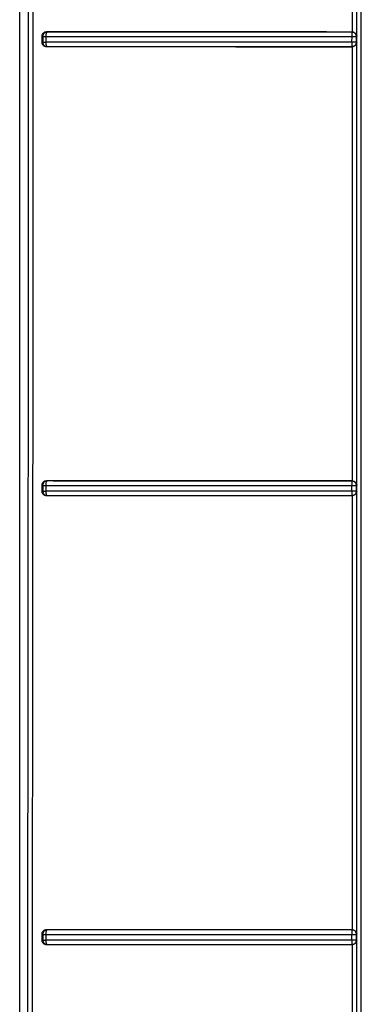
# Model space of a CAD drawing. Header units: inches. Extents: x 170 to 312, y 215 to 248.
# Tile 822 of 981: x 299.6282 to 299.6588, y 222.3401 to 222.4281. Entities that reach past the tile are written whole.
import ezdxf

# ---------------------------------------------------------------- set-up
doc = ezdxf.new("R2010")
doc.units = ezdxf.units.IN
doc.header["$LTSCALE"] = 0.25
doc.header["$MEASUREMENT"] = 0
doc.layers.add('MOTOR LH', color=7, linetype='Continuous')

msp = doc.modelspace()

# ---------------------------------------------------------------- linework, layer by layer
at = {"layer": 'MOTOR LH'}
for p, q in [((299.628193, 222.253386), (299.628193, 222.681207)), ((299.628197, 222.235604), (299.628197, 222.472308)), ((299.657949, 222.465886), (299.657953, 222.427041)), ((299.65835, 222.426657), (299.658351, 222.466271)), ((299.630167, 222.426656), (299.630167, 222.426118)), ((299.630167, 222.426656), (299.630255, 222.426639)), ((299.630594, 222.426999), (299.630556, 222.426911)), ((299.630585, 222.427044), (299.63064, 222.427034)), ((299.630616, 222.427023), (299.630594, 222.426999)), ((299.63064, 222.427034), (299.630616, 222.427023)), ((299.65793, 222.426633), (299.657931, 222.426743)), ((299.657933, 222.427), (299.657934, 222.427032)), ((299.657953, 222.427041), (299.657934, 222.427032)), ((299.658328, 222.42664), (299.65835, 222.426657)), ((299.630167, 222.426118), (299.630255, 222.426134)), ((299.630255, 222.426639), (299.630255, 222.426134)), ((299.630523, 222.426635), (299.630523, 222.426129)), ((299.630557, 222.42586), (299.630594, 222.425775)), ((299.657929, 222.426127), (299.65793, 222.426633)), ((299.658293, 222.42613), (299.658205, 222.426128)), ((299.658328, 222.42613), (299.658293, 222.42613)), ((299.658328, 222.42613), (299.658328, 222.42664)), ((299.65835, 222.426113), (299.658328, 222.42613)), ((299.65835, 222.3865), (299.65835, 222.426113)), ((299.630583, 222.425731), (299.630639, 222.425741)), ((299.657934, 222.425739), (299.657949, 222.425729)), ((299.657949, 222.425729), (299.657953, 222.386884)), ((299.630167, 222.386498), (299.630167, 222.38596)), ((299.630167, 222.386498), (299.630255, 222.386481)), ((299.630255, 222.386481), (299.630255, 222.385976)), ((299.630523, 222.386474), (299.630523, 222.385968)), ((299.630593, 222.386841), (299.630555, 222.386753)), ((299.630586, 222.386887), (299.63064, 222.386877)), ((299.630615, 222.386866), (299.630593, 222.386841)), ((299.63064, 222.386877), (299.630615, 222.386866)), ((299.657929, 222.386471), (299.657931, 222.386616)), ((299.657929, 222.385965), (299.657929, 222.386471)), ((299.657933, 222.386842), (299.657934, 222.386875)), ((299.657953, 222.386884), (299.657934, 222.386875)), ((299.658328, 222.386482), (299.65835, 222.3865)), ((299.658328, 222.385973), (299.658328, 222.386482)), ((299.630167, 222.38596), (299.630255, 222.385976)), ((299.630557, 222.385701), (299.630594, 222.385618)), ((299.630582, 222.385574), (299.630639, 222.385585)), ((299.657934, 222.385582), (299.657949, 222.385572)), ((299.657949, 222.385572), (299.657953, 222.346727)), ((299.658293, 222.385971), (299.658205, 222.385968)), ((299.658328, 222.385973), (299.658293, 222.385971)), ((299.65835, 222.385956), (299.658328, 222.385973)), ((299.65835, 222.346344), (299.65835, 222.385956)), ((299.630593, 222.346684), (299.630555, 222.346595)), ((299.630587, 222.34673), (299.630639, 222.34672)), ((299.630615, 222.34671), (299.630593, 222.346684)), ((299.630639, 222.34672), (299.630615, 222.34671)), ((299.65793, 222.346462), (299.657931, 222.346593)), ((299.657931, 222.346593), (299.657932, 222.346683)), ((299.657953, 222.346727), (299.65794, 222.346718)), ((299.630167, 222.346341), (299.630167, 222.345803)), ((299.630167, 222.346341), (299.630255, 222.346323)), ((299.630167, 222.345803), (299.630255, 222.345819)), ((299.630255, 222.346323), (299.630255, 222.345819)), ((299.630523, 222.346313), (299.630523, 222.345806)), ((299.657929, 222.345804), (299.657929, 222.34631)), ((299.658293, 222.345813), (299.658205, 222.345808)), ((299.658327, 222.345816), (299.658293, 222.345813)), ((299.658327, 222.346325), (299.65835, 222.346344)), ((299.658327, 222.345816), (299.658327, 222.346325)), ((299.65835, 222.345799), (299.658327, 222.345816)), ((299.65835, 222.306187), (299.65835, 222.345799)), ((299.630558, 222.345543), (299.630595, 222.345461)), ((299.630581, 222.345417), (299.630639, 222.345428)), ((299.657934, 222.345425), (299.657949, 222.345415)), ((299.657949, 222.345415), (299.657953, 222.306571))]:
    msp.add_line(p, q, dxfattribs=at)
for points, knots in [([(299.628972, 222.472683), (299.628969, 222.452643), (299.628964, 222.412571), (299.628907, 222.352487), (299.628816, 222.29244), (299.628722, 222.252461), (299.628676, 222.232468)], [0, 0, 0, 0, 0.250056, 0.500018, 0.749971, 1, 1, 1, 1]), ([(299.629256, 222.294396), (299.629289, 222.314241), (299.629356, 222.353924), (299.62941, 222.413491), (299.629415, 222.453205), (299.629417, 222.473058)], [0, 0, 0, 0, 0.333459, 0.666793, 1, 1, 1, 1]), ([(299.658369, 222.239781), (299.658369, 222.265668), (299.658369, 222.317443), (299.65837, 222.395222), (299.65837, 222.447096), (299.65837, 222.473033)], [0, 0, 0, 0, 0.333333, 0.666667, 1, 1, 1, 1]), ([(299.658762, 222.2388), (299.658763, 222.258304), (299.658763, 222.297311), (299.658763, 222.355895), (299.658763, 222.41451), (299.658763, 222.453598), (299.658763, 222.473142)], [0, 0, 0, 0, 0.25, 0.5, 0.75, 1, 1, 1, 1]), ([(299.630585, 222.427044), (299.630529, 222.427038), (299.630418, 222.427028), (299.630282, 222.426933), (299.630203, 222.426826), (299.630172, 222.42673), (299.630169, 222.426681), (299.630167, 222.426656)], [0, 0, 0, 0, 0.270808, 0.534765, 0.770899, 0.883929, 1, 1, 1, 1]), ([(299.63064, 222.427034), (299.630589, 222.427027), (299.630489, 222.427013), (299.630362, 222.426923), (299.630274, 222.426792), (299.630262, 222.42669), (299.630255, 222.426639)], [0, 0, 0, 0, 0.250113, 0.500123, 0.749788, 1, 1, 1, 1]), ([(299.630556, 222.426911), (299.630551, 222.426892), (299.630541, 222.426853), (299.630531, 222.426785), (299.630524, 222.426711), (299.630523, 222.426661), (299.630523, 222.426635)], [0, 0, 0, 0, 0.249745, 0.499929, 0.750124, 1, 1, 1, 1]), ([(299.657953, 222.427041), (299.654862, 222.427042), (299.648679, 222.427042), (299.639494, 222.427042), (299.633554, 222.427043), (299.630585, 222.427044)], [0, 0, 0, 0, 0.3334637, 0.6669249, 1, 1, 1, 1]), ([(299.657934, 222.427032), (299.654855, 222.427032), (299.648689, 222.427032), (299.63953, 222.427032), (299.6336, 222.427033), (299.63064, 222.427034)], [0, 0, 0, 0, 0.333073, 0.666959, 1, 1, 1, 1]), ([(299.657931, 222.42691), (299.657932, 222.426928), (299.657932, 222.426965), (299.657932, 222.426988), (299.657933, 222.427)], [0, 0, 0, 0, 0.510869, 1, 1, 1, 1]), ([(299.657931, 222.426743), (299.657931, 222.426779), (299.657931, 222.42684), (299.657931, 222.426889), (299.657931, 222.42691)], [0, 0, 0, 0, 0.585014, 1, 1, 1, 1]), ([(299.658236, 222.42689), (299.658206, 222.42692), (299.658153, 222.426972), (299.658047, 222.427021), (299.657974, 222.427028), (299.657934, 222.427032)], [0, 0, 0, 0, 0.362809, 0.647367, 1, 1, 1, 1]), ([(299.657953, 222.427041), (299.657985, 222.427038), (299.658049, 222.427032), (299.658137, 222.426996), (299.658215, 222.426945), (299.658252, 222.426901), (299.658272, 222.426877)], [0, 0, 0, 0, 0.230709, 0.469281, 0.716198, 1, 1, 1, 1]), ([(299.658328, 222.42664), (299.658326, 222.426663), (299.658324, 222.426702), (299.658313, 222.426747), (299.658305, 222.42677), (299.6583, 222.426783), (299.658291, 222.426803), (299.658273, 222.426842), (299.65825, 222.426872), (299.658236, 222.42689)], [0, 0, 0, 0, 0.25147, 0.437672, 0.49965, 0.530025, 0.581615, 0.748286, 1, 1, 1, 1]), ([(299.658272, 222.426877), (299.658295, 222.426839), (299.658331, 222.42678), (299.658348, 222.426704), (299.65835, 222.426669), (299.65835, 222.426657)], [0, 0, 0, 0, 0.549404, 0.844263, 1, 1, 1, 1]), ([(299.630167, 222.426118), (299.630169, 222.426093), (299.630172, 222.426044), (299.630203, 222.425949), (299.630281, 222.425842), (299.630417, 222.425747), (299.630527, 222.425737), (299.630583, 222.425731)], [0, 0, 0, 0, 0.115048, 0.227479, 0.464258, 0.72839, 1, 1, 1, 1]), ([(299.630255, 222.426639), (299.630264, 222.426639), (299.630282, 222.426638), (299.630344, 222.426637), (299.630423, 222.426636), (299.63049, 222.426635), (299.630523, 222.426635)], [0, 0, 0, 0, 0.2501166, 0.4999888, 0.7498834, 1, 1, 1, 1]), ([(299.630255, 222.426134), (299.630258, 222.4261), (299.630263, 222.426038), (299.630301, 222.425942), (299.630371, 222.425846), (299.630489, 222.425761), (299.630589, 222.425748), (299.630639, 222.425741)], [0, 0, 0, 0, 0.167031, 0.306313, 0.500831, 0.75041, 1, 1, 1, 1]), ([(299.630255, 222.426134), (299.630264, 222.426134), (299.630282, 222.426133), (299.630343, 222.426132), (299.630423, 222.42613), (299.63049, 222.426129), (299.630523, 222.426129)], [0, 0, 0, 0, 0.249988, 0.499998, 0.749993, 1, 1, 1, 1]), ([(299.630523, 222.426635), (299.633514, 222.426635), (299.639482, 222.426634), (299.648679, 222.426633), (299.654852, 222.426633), (299.65793, 222.426633)], [0, 0, 0, 0, 0.335095, 0.668428, 1, 1, 1, 1]), ([(299.657929, 222.426127), (299.654893, 222.426127), (299.648763, 222.426127), (299.639563, 222.426127), (299.633555, 222.426129), (299.630523, 222.426129)], [0, 0, 0, 0, 0.327079, 0.660413, 1, 1, 1, 1]), ([(299.630523, 222.426129), (299.630523, 222.426104), (299.630525, 222.426054), (299.630532, 222.425983), (299.630542, 222.425916), (299.630552, 222.425879), (299.630557, 222.42586)], [0, 0, 0, 0, 0.2500111, 0.5000184, 0.7500077, 1, 1, 1, 1]), ([(299.630594, 222.425775), (299.630601, 222.425766), (299.630613, 222.425751), (299.630628, 222.425744), (299.630635, 222.425742), (299.630638, 222.425742), (299.630639, 222.425741)], [0, 0, 0, 0, 0.500006, 0.834063, 0.938062, 1, 1, 1, 1]), ([(299.658205, 222.426128), (299.65817, 222.426128), (299.658113, 222.426128), (299.658016, 222.426127), (299.657959, 222.426127), (299.657929, 222.426127)], [0, 0, 0, 0, 0.4401627, 0.7052416, 1, 1, 1, 1]), ([(299.657931, 222.425857), (299.657931, 222.425896), (299.65793, 222.425975), (299.65793, 222.426076), (299.657929, 222.426127)], [0, 0, 0, 0, 0.4999359, 1, 1, 1, 1]), ([(299.65793, 222.426633), (299.65796, 222.426633), (299.658015, 222.426633), (299.658113, 222.426634), (299.658168, 222.426634), (299.658205, 222.426635)], [0, 0, 0, 0, 0.3063539, 0.5454702, 1, 1, 1, 1]), ([(299.657934, 222.425739), (299.657934, 222.425745), (299.657933, 222.425759), (299.657932, 222.425824), (299.657931, 222.425857)], [0, 0, 0, 0, 0.502701, 1, 1, 1, 1]), ([(299.657934, 222.425739), (299.65796, 222.42574), (299.657997, 222.425742), (299.658034, 222.425752), (299.658059, 222.425759), (299.658078, 222.425766), (299.658105, 222.425778), (299.658151, 222.425801), (299.658219, 222.425853), (299.658281, 222.425937), (299.65832, 222.426033), (299.658325, 222.426096), (299.658328, 222.42613)], [0, 0, 0, 0, 0.1253252, 0.1805066, 0.1882642, 0.2512643, 0.2807249, 0.3324119, 0.5019599, 0.6939467, 0.8328123, 1, 1, 1, 1]), ([(299.658272, 222.425892), (299.658251, 222.425868), (299.658213, 222.425823), (299.658132, 222.425772), (299.658044, 222.425737), (299.65798, 222.425732), (299.657949, 222.425729)], [0, 0, 0, 0, 0.287819, 0.531848, 0.772763, 1, 1, 1, 1]), ([(299.658205, 222.426635), (299.658239, 222.426635), (299.658306, 222.426637), (299.658321, 222.426639), (299.658328, 222.42664)], [0, 0, 0, 0, 0.49988, 1, 1, 1, 1]), ([(299.65835, 222.426113), (299.658346, 222.426074), (299.658337, 222.425996), (299.658293, 222.425926), (299.658272, 222.425892)], [0, 0, 0, 0, 0.510852, 1, 1, 1, 1]), ([(299.630583, 222.425731), (299.633552, 222.425731), (299.639494, 222.425731), (299.648677, 222.425729), (299.654859, 222.425729), (299.657949, 222.425729)], [0, 0, 0, 0, 0.333152, 0.666752, 1, 1, 1, 1]), ([(299.630639, 222.425741), (299.633599, 222.425741), (299.639529, 222.42574), (299.648688, 222.425738), (299.654855, 222.425739), (299.657934, 222.425739)], [0, 0, 0, 0, 0.3330164, 0.666911, 1, 1, 1, 1]), ([(299.630586, 222.386887), (299.63053, 222.386881), (299.630419, 222.386871), (299.630282, 222.386776), (299.630204, 222.386669), (299.630172, 222.386573), (299.630169, 222.386523), (299.630167, 222.386498)], [0, 0, 0, 0, 0.270559, 0.53478, 0.771104, 0.884093, 1, 1, 1, 1]), ([(299.63064, 222.386877), (299.630589, 222.38687), (299.630489, 222.386856), (299.630361, 222.386765), (299.630274, 222.386635), (299.630262, 222.386533), (299.630255, 222.386481)], [0, 0, 0, 0, 0.250111, 0.500119, 0.74979, 1, 1, 1, 1]), ([(299.630255, 222.386481), (299.630264, 222.386481), (299.630282, 222.386479), (299.630344, 222.386477), (299.630423, 222.386475), (299.63049, 222.386474), (299.630523, 222.386474)], [0, 0, 0, 0, 0.250122, 0.499997, 0.749885, 1, 1, 1, 1]), ([(299.630555, 222.386753), (299.63055, 222.386733), (299.63054, 222.386694), (299.63053, 222.386625), (299.630523, 222.386551), (299.630523, 222.386499), (299.630523, 222.386474)], [0, 0, 0, 0, 0.2497405, 0.49993, 0.7501314, 1, 1, 1, 1]), ([(299.630523, 222.386474), (299.633514, 222.386473), (299.639482, 222.386472), (299.64868, 222.386472), (299.654852, 222.386472), (299.657929, 222.386471)], [0, 0, 0, 0, 0.335109, 0.6684414, 1, 1, 1, 1]), ([(299.657953, 222.386884), (299.654862, 222.386884), (299.648679, 222.386885), (299.639494, 222.386885), (299.633554, 222.386886), (299.630586, 222.386887)], [0, 0, 0, 0, 0.333458, 0.666925, 1, 1, 1, 1]), ([(299.657934, 222.386875), (299.654855, 222.386875), (299.648689, 222.386875), (299.639529, 222.386875), (299.6336, 222.386876), (299.63064, 222.386877)], [0, 0, 0, 0, 0.333071, 0.666958, 1, 1, 1, 1]), ([(299.657929, 222.386471), (299.65796, 222.386471), (299.658015, 222.386471), (299.658113, 222.386472), (299.658168, 222.386473), (299.658205, 222.386474)], [0, 0, 0, 0, 0.306372, 0.545493, 1, 1, 1, 1]), ([(299.657931, 222.386751), (299.657932, 222.38677), (299.657932, 222.386807), (299.657932, 222.386831), (299.657933, 222.386842)], [0, 0, 0, 0, 0.510753, 1, 1, 1, 1]), ([(299.657931, 222.386616), (299.657931, 222.386645), (299.657931, 222.386694), (299.657931, 222.386734), (299.657931, 222.386751)], [0, 0, 0, 0, 0.5807942, 1, 1, 1, 1]), ([(299.658328, 222.386482), (299.658326, 222.386508), (299.658324, 222.386545), (299.658315, 222.386582), (299.658307, 222.386606), (299.6583, 222.386625), (299.658289, 222.386652), (299.658265, 222.386697), (299.658214, 222.386765), (299.65813, 222.386827), (299.658033, 222.386867), (299.657969, 222.386872), (299.657934, 222.386875)], [0, 0, 0, 0, 0.1249872, 0.1796292, 0.1871058, 0.2490467, 0.278054, 0.3290493, 0.4965694, 0.6883145, 0.8292674, 1, 1, 1, 1]), ([(299.657953, 222.386884), (299.657984, 222.386881), (299.658045, 222.386875), (299.658132, 222.386841), (299.658213, 222.38679), (299.658252, 222.386744), (299.658272, 222.38672)], [0, 0, 0, 0, 0.2199444, 0.4475879, 0.7053789, 1, 1, 1, 1]), ([(299.658205, 222.386474), (299.658239, 222.386475), (299.658306, 222.386478), (299.658321, 222.386481), (299.658328, 222.386482)], [0, 0, 0, 0, 0.499875, 1, 1, 1, 1]), ([(299.658272, 222.38672), (299.658296, 222.386681), (299.658331, 222.386622), (299.658348, 222.386546), (299.65835, 222.386512), (299.65835, 222.3865)], [0, 0, 0, 0, 0.550884, 0.846895, 1, 1, 1, 1]), ([(299.630167, 222.38596), (299.630169, 222.385935), (299.630172, 222.385886), (299.630203, 222.38579), (299.630281, 222.385684), (299.630417, 222.38559), (299.630527, 222.38558), (299.630582, 222.385574)], [0, 0, 0, 0, 0.116745, 0.230207, 0.466916, 0.72936, 1, 1, 1, 1]), ([(299.630255, 222.385976), (299.630258, 222.385942), (299.630263, 222.38588), (299.630301, 222.385785), (299.630371, 222.385689), (299.630489, 222.385604), (299.630589, 222.385591), (299.630639, 222.385585)], [0, 0, 0, 0, 0.166918, 0.306161, 0.500807, 0.750373, 1, 1, 1, 1]), ([(299.630255, 222.385976), (299.630264, 222.385976), (299.630282, 222.385974), (299.630343, 222.385972), (299.630423, 222.385969), (299.63049, 222.385968), (299.630523, 222.385968)], [0, 0, 0, 0, 0.250003, 0.499994, 0.749984, 1, 1, 1, 1]), ([(299.657929, 222.385965), (299.654874, 222.385965), (299.648725, 222.385965), (299.639526, 222.385966), (299.633536, 222.385967), (299.630523, 222.385968)], [0, 0, 0, 0, 0.329124, 0.662457, 1, 1, 1, 1]), ([(299.630523, 222.385968), (299.630523, 222.385943), (299.630525, 222.385894), (299.630532, 222.385823), (299.630543, 222.385757), (299.630552, 222.38572), (299.630557, 222.385701)], [0, 0, 0, 0, 0.250007, 0.500011, 0.75001, 1, 1, 1, 1]), ([(299.630582, 222.385574), (299.633551, 222.385574), (299.639493, 222.385573), (299.648677, 222.385572), (299.654859, 222.385572), (299.657949, 222.385572)], [0, 0, 0, 0, 0.333152, 0.66676, 1, 1, 1, 1]), ([(299.630594, 222.385618), (299.630601, 222.385609), (299.630613, 222.385594), (299.630629, 222.385586), (299.630636, 222.385585), (299.630639, 222.385585)], [0, 0, 0, 0, 0.50004, 0.827008, 1, 1, 1, 1]), ([(299.630639, 222.385585), (299.633599, 222.385584), (299.639528, 222.385583), (299.648688, 222.385581), (299.654855, 222.385582), (299.657934, 222.385582)], [0, 0, 0, 0, 0.333016, 0.666911, 1, 1, 1, 1]), ([(299.658205, 222.385968), (299.658169, 222.385967), (299.658112, 222.385967), (299.658015, 222.385966), (299.657959, 222.385965), (299.657929, 222.385965)], [0, 0, 0, 0, 0.445211, 0.708998, 1, 1, 1, 1]), ([(299.657931, 222.385698), (299.657931, 222.385737), (299.65793, 222.385815), (299.65793, 222.385915), (299.657929, 222.385965)], [0, 0, 0, 0, 0.4999537, 1, 1, 1, 1]), ([(299.657934, 222.385582), (299.657934, 222.385588), (299.657933, 222.385602), (299.657932, 222.385666), (299.657931, 222.385698)], [0, 0, 0, 0, 0.502735, 1, 1, 1, 1]), ([(299.657934, 222.385582), (299.65796, 222.385583), (299.657997, 222.385585), (299.658034, 222.385595), (299.658059, 222.385602), (299.658078, 222.385609), (299.658105, 222.385621), (299.658151, 222.385645), (299.658219, 222.385697), (299.658281, 222.385781), (299.65832, 222.385876), (299.658325, 222.385939), (299.658328, 222.385973)], [0, 0, 0, 0, 0.125328, 0.180663, 0.188264, 0.251264, 0.280755, 0.332441, 0.501964, 0.694765, 0.833429, 1, 1, 1, 1]), ([(299.658271, 222.385734), (299.658251, 222.38571), (299.658212, 222.385666), (299.658132, 222.385615), (299.658044, 222.38558), (299.65798, 222.385575), (299.657949, 222.385572)], [0, 0, 0, 0, 0.286441, 0.531119, 0.771479, 1, 1, 1, 1]), ([(299.65835, 222.385956), (299.658346, 222.385916), (299.658337, 222.385839), (299.658293, 222.385769), (299.658271, 222.385734)], [0, 0, 0, 0, 0.510636, 1, 1, 1, 1]), ([(299.630587, 222.34673), (299.63053, 222.346724), (299.630419, 222.346714), (299.630282, 222.346619), (299.630204, 222.346512), (299.630172, 222.346415), (299.630169, 222.346366), (299.630167, 222.346341)], [0, 0, 0, 0, 0.270315, 0.534789, 0.771301, 0.884255, 1, 1, 1, 1]), ([(299.630639, 222.34672), (299.630608, 222.346717), (299.630549, 222.346712), (299.630454, 222.346674), (299.630375, 222.346616), (299.630316, 222.34654), (299.630268, 222.346448), (299.63026, 222.346373), (299.630255, 222.346323)], [0, 0, 0, 0, 0.155958, 0.291421, 0.500162, 0.632682, 0.759202, 1, 1, 1, 1]), ([(299.630555, 222.346595), (299.630545, 222.346553), (299.630526, 222.346469), (299.630524, 222.346365), (299.630523, 222.346313)], [0, 0, 0, 0, 0.4999335, 1, 1, 1, 1]), ([(299.657953, 222.346727), (299.654862, 222.346728), (299.648679, 222.346728), (299.639495, 222.346728), (299.633555, 222.346729), (299.630587, 222.34673)], [0, 0, 0, 0, 0.333435, 0.6669182, 1, 1, 1, 1]), ([(299.65794, 222.346718), (299.65486, 222.346718), (299.648693, 222.346719), (299.639531, 222.346718), (299.633601, 222.346719), (299.630639, 222.34672)], [0, 0, 0, 0, 0.333054, 0.666994, 1, 1, 1, 1]), ([(299.657932, 222.346683), (299.657934, 222.346692), (299.657936, 222.346711), (299.657939, 222.346716), (299.65794, 222.346718)], [0, 0, 0, 0, 0.500239, 1, 1, 1, 1]), ([(299.658327, 222.346325), (299.658326, 222.346351), (299.658324, 222.346389), (299.658311, 222.346439), (299.658299, 222.346472), (299.658283, 222.346507), (299.658258, 222.346551), (299.658207, 222.346613), (299.658132, 222.346669), (299.658037, 222.346709), (299.657975, 222.346715), (299.65794, 222.346718)], [0, 0, 0, 0, 0.126322, 0.189172, 0.251917, 0.29861, 0.377121, 0.501778, 0.691875, 0.831282, 1, 1, 1, 1]), ([(299.657953, 222.346727), (299.657984, 222.346724), (299.658046, 222.346718), (299.658133, 222.346683), (299.658213, 222.346633), (299.658252, 222.346587), (299.658273, 222.346563)], [0, 0, 0, 0, 0.224175, 0.4508721, 0.7079373, 1, 1, 1, 1]), ([(299.658273, 222.346563), (299.658296, 222.346524), (299.658331, 222.346465), (299.658347, 222.34639), (299.65835, 222.346355), (299.65835, 222.346344)], [0, 0, 0, 0, 0.549889, 0.845282, 1, 1, 1, 1]), ([(299.630167, 222.345803), (299.630169, 222.345778), (299.630172, 222.345728), (299.630203, 222.345633), (299.630281, 222.345527), (299.630417, 222.345433), (299.630526, 222.345423), (299.630581, 222.345417)], [0, 0, 0, 0, 0.116954, 0.230514, 0.467115, 0.729245, 1, 1, 1, 1]), ([(299.630255, 222.346323), (299.630264, 222.346322), (299.630282, 222.346319), (299.630341, 222.346316), (299.630394, 222.346315), (299.630449, 222.346314), (299.630484, 222.346312), (299.630517, 222.346312), (299.630521, 222.346313), (299.630522, 222.346313), (299.630523, 222.346313)], [0, 0, 0, 0, 0.249344, 0.498694, 0.723298, 0.753824, 0.966307, 0.99006, 0.998812, 1, 1, 1, 1]), ([(299.630255, 222.345819), (299.630264, 222.345818), (299.630282, 222.345815), (299.630343, 222.345812), (299.630423, 222.345809), (299.63049, 222.345807), (299.630523, 222.345806)], [0, 0, 0, 0, 0.249996, 0.499995, 0.749993, 1, 1, 1, 1]), ([(299.630255, 222.345819), (299.630258, 222.345785), (299.630263, 222.345723), (299.630302, 222.345628), (299.630371, 222.345532), (299.630489, 222.345448), (299.630589, 222.345435), (299.630639, 222.345428)], [0, 0, 0, 0, 0.1667984, 0.3060089, 0.5008085, 0.7503663, 1, 1, 1, 1]), ([(299.630523, 222.346313), (299.633514, 222.346312), (299.639482, 222.346311), (299.64868, 222.34631), (299.654852, 222.34631), (299.657929, 222.34631)], [0, 0, 0, 0, 0.335117, 0.668449, 1, 1, 1, 1]), ([(299.657929, 222.345804), (299.654868, 222.345804), (299.648712, 222.345804), (299.639513, 222.345804), (299.63353, 222.345806), (299.630523, 222.345806)], [0, 0, 0, 0, 0.329807, 0.663139, 1, 1, 1, 1]), ([(299.630523, 222.345806), (299.630523, 222.345782), (299.630525, 222.345733), (299.630533, 222.345663), (299.630543, 222.345598), (299.630553, 222.345561), (299.630558, 222.345543)], [0, 0, 0, 0, 0.250007, 0.500033, 0.750028, 1, 1, 1, 1]), ([(299.657929, 222.34631), (299.65793, 222.346336), (299.65793, 222.346371), (299.657931, 222.346422), (299.657931, 222.346447), (299.65793, 222.346462)], [0, 0, 0, 0, 0.5033152, 0.6840862, 1, 1, 1, 1]), ([(299.657929, 222.34631), (299.657981, 222.34631), (299.658083, 222.346311), (299.658164, 222.346313), (299.658205, 222.346314)], [0, 0, 0, 0, 0.500197, 1, 1, 1, 1]), ([(299.658205, 222.345808), (299.658169, 222.345807), (299.658111, 222.345806), (299.658014, 222.345804), (299.657958, 222.345804), (299.657929, 222.345804)], [0, 0, 0, 0, 0.449582, 0.712236, 1, 1, 1, 1]), ([(299.657931, 222.34554), (299.657931, 222.345578), (299.65793, 222.345655), (299.65793, 222.345754), (299.657929, 222.345804)], [0, 0, 0, 0, 0.499955, 1, 1, 1, 1]), ([(299.657934, 222.345425), (299.65796, 222.345426), (299.657997, 222.345428), (299.658034, 222.345438), (299.658059, 222.345445), (299.658078, 222.345452), (299.658105, 222.345464), (299.658151, 222.345488), (299.658219, 222.34554), (299.658281, 222.345624), (299.65832, 222.34572), (299.658325, 222.345782), (299.658327, 222.345816)], [0, 0, 0, 0, 0.125331, 0.180828, 0.188274, 0.251269, 0.280802, 0.332508, 0.501961, 0.695801, 0.834198, 1, 1, 1, 1]), ([(299.658205, 222.346314), (299.658239, 222.346316), (299.658306, 222.346319), (299.65832, 222.346323), (299.658327, 222.346325)], [0, 0, 0, 0, 0.499874, 1, 1, 1, 1]), ([(299.65835, 222.345799), (299.658345, 222.345759), (299.658338, 222.3457), (299.658305, 222.345628), (299.658282, 222.345594), (299.658271, 222.345577)], [0, 0, 0, 0, 0.510818, 0.758, 1, 1, 1, 1]), ([(299.630581, 222.345417), (299.63355, 222.345417), (299.639492, 222.345417), (299.648677, 222.345415), (299.654859, 222.345415), (299.657949, 222.345415)], [0, 0, 0, 0, 0.333155, 0.66677, 1, 1, 1, 1]), ([(299.630595, 222.345461), (299.630602, 222.345452), (299.630613, 222.345438), (299.630629, 222.34543), (299.630636, 222.345428), (299.630639, 222.345428)], [0, 0, 0, 0, 0.500023, 0.82087, 1, 1, 1, 1]), ([(299.630639, 222.345428), (299.633599, 222.345428), (299.639528, 222.345427), (299.648688, 222.345425), (299.654854, 222.345425), (299.657934, 222.345425)], [0, 0, 0, 0, 0.333015, 0.666912, 1, 1, 1, 1]), ([(299.657934, 222.345425), (299.657933, 222.345432), (299.657933, 222.345445), (299.657932, 222.345508), (299.657931, 222.34554)], [0, 0, 0, 0, 0.502741, 1, 1, 1, 1]), ([(299.658271, 222.345577), (299.65825, 222.345553), (299.658212, 222.345508), (299.658132, 222.345458), (299.658044, 222.345423), (299.65798, 222.345418), (299.657949, 222.345415)], [0, 0, 0, 0, 0.286619, 0.531177, 0.772133, 1, 1, 1, 1])]:
    msp.add_open_spline(points, degree=3, knots=knots, dxfattribs=at)

doc.saveas('drawing.dxf')
